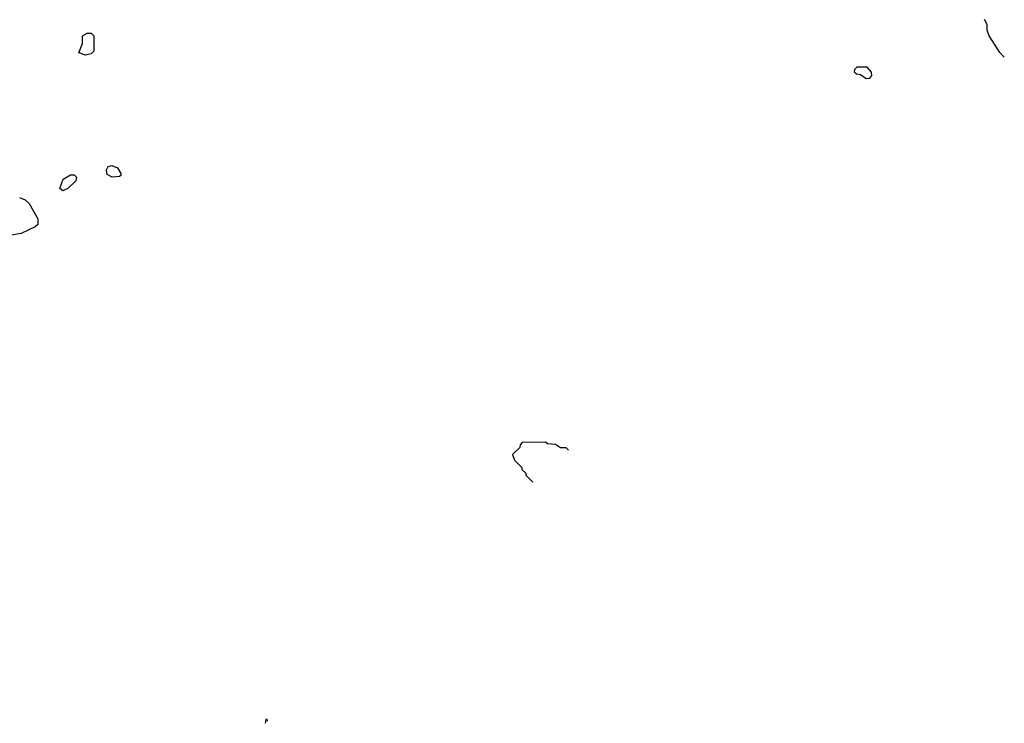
# Model space of a CAD drawing. Extents: x 2386423 to 2568864, y 578392 to 761999.
# Tile 379 of 454: x 2545446 to 2550668, y 652528 to 656261. Entities that reach past the tile are written whole.
import ezdxf

# ---------------------------------------------------------------- set-up
doc = ezdxf.new("R2010")
doc.units = 0

msp = doc.modelspace()

# ---------------------------------------------------------------- linework, layer by layer
at = {"layer": '0CON05XD'}
for points in [[(2550667.9, 656063.1), (2550645, 656087.5), (2550587.5, 656175), (2550577.5, 656205), (2550577.5, 656235), (2550563, 656263)], [(2545795, 656072.5), (2545760, 656085), (2545780, 656135), (2545780, 656175), (2545805, 656190), (2545825, 656190), (2545840, 656175), (2545840, 656095), (2545825, 656080), (2545795, 656072.5)], [(2549935, 655948.7), (2549955, 655950.4), (2549964.6, 655965), (2549962.9, 655982.9), (2549939.9, 656009.9), (2549885, 656009.8), (2549872.6, 655997.4), (2549872.2, 655985), (2549883.4, 655973.4), (2549905, 655970), (2549935, 655948.7)], [(2545936.4, 655426.4), (2545910.7, 655440.7), (2545906.7, 655465), (2545915, 655482.5), (2545935, 655486.7), (2545965.9, 655475.9), (2545983.3, 655445), (2545982.5, 655435), (2545975, 655430), (2545936.4, 655426.4)], [(2545675, 655353.3), (2545660, 655365), (2545677.5, 655415), (2545715, 655437.5), (2545735, 655437.5), (2545747.5, 655425), (2545743.6, 655406.4), (2545702.5, 655365), (2545675, 655353.3)], [(2545445, 655317.5), (2545475.8, 655305.8), (2545495.8, 655285.8), (2545543.3, 655205), (2545542.5, 655175), (2545528.3, 655161.7), (2545455, 655127.5), (2545393, 655117)], [(2548356, 653977.9), (2548345, 653990), (2548315, 653990), (2548287, 654007), (2548245, 654010), (2548235, 654020), (2548111.7, 654018.3), (2548100, 654005), (2548098.3, 653991.7), (2548060, 653955), (2548070, 653925), (2548110, 653885), (2548110, 653875), (2548130, 653855), (2548130, 653845), (2548167.3, 653807.7)], [(2546760.3, 652538.6), (2546758.3, 652548.3), (2546751.7, 652548.3), (2546748.5, 652527.9)]]:
    msp.add_lwpolyline(points, dxfattribs=at)

doc.saveas('drawing.dxf')
